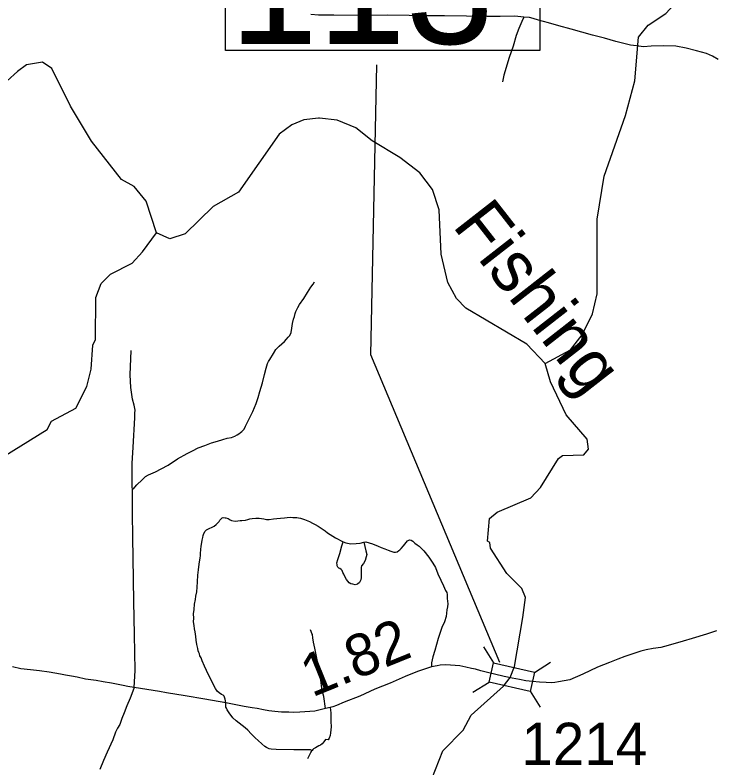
# Model space of a CAD drawing. Extents: x 2290615 to 2522933, y 819489 to 1012715.
# Drawn here: x 2328328 to 2336616, y 894770 to 903675 of the extents above; entities that cross this region are included whole.
import ezdxf

# ---------------------------------------------------------------- set-up
doc = ezdxf.new("R2010")
doc.units = 0
for name, color, linetype in [('Exist Hydrographic Creek Single Shore', 7, 'Continuous'), ('Exist Hydrographic Creek Single Shore Label', 7, 'Continuous'), ('Exist Hydrographic Misc Water Feature', 7, 'Continuous'), ('Exist Road Non-System Type 51', 7, 'Continuous'), ('Exist Road Secondary Mileage Hundredths English Label', 7, 'Continuous'), ('Exist Road Secondary Structure Standard Bridge CELL', 7, 'Continuous'), ('Exist Road Secondary Structure Standard Bridge Number Label', 7, 'Continuous'), ('Exist Road Secondary Type 51 Attributed', 7, 'Continuous'), ('Exist Road Secondary Type 51 Number Label', 7, 'Continuous')]:
    doc.layers.add(name, color=color, linetype=linetype)

msp = doc.modelspace()

# ---------------------------------------------------------------- linework, layer by layer
at = {"layer": 'Exist Hydrographic Creek Single Shore'}
for points in [[(2329999.6, 901099.2), (2329878.7, 901475), (2329734.7, 901646.3), (2329584.6, 901728.7), (2329229.7, 902183.5), (2328983.6, 902596.9), (2328761.7, 903044), (2328652.7, 903118.4), (2328461.6, 903084.2), (2328354.7, 903007.6), (2328106.6, 902787.4)], [(2331928.2, 902453.6), (2331917.7, 902454.7), (2331742.8, 902434.4), (2331601.7, 902376.1), (2331452.6, 902264.9), (2330968.7, 901578.7), (2330670.8, 901409.1), (2330340.6, 901086.9), (2330158.8, 901026.9), (2329999.6, 901099.2)], [(2334597.7, 899551.5), (2334378.7, 899782.1), (2333656.8, 900208.8), (2333547.9, 900322.4), (2333444.7, 900512), (2333365.8, 900846.7), (2333342.8, 901370.9), (2333264.7, 901610.6), (2333112.7, 901807.9), (2332877.8, 901988.6), (2332549.7, 902185.3), (2332356.7, 902341.4), (2332138.7, 902431), (2331928.2, 902453.6)], [(2333168.7, 894418.4), (2333386.7, 894972.3), (2333625.8, 895218.3), (2333722.8, 895393), (2334104.4, 895736.8), (2334183.9, 895838.6), (2334236, 895967.7), (2334333.8, 896550.5), (2334364.8, 896784.8), (2334321.7, 896891.4), (2334144.8, 897071.2), (2333949.8, 897368.4), (2333940.7, 897437), (2333914.7, 897452.4), (2333936.9, 897719.1), (2334027.7, 897795), (2334425.7, 897965.6), (2334540.7, 898085.3), (2334752.8, 898428.7), (2334802.8, 898463.6), (2335052.7, 898473.8), (2335109.7, 898541.9), (2335091.9, 898659.3), (2334846.9, 898947.9), (2334658.8, 899337.4), (2334597.7, 899551.5)]]:
    msp.add_lwpolyline(points, dxfattribs=at)
at = {"layer": 'Exist Hydrographic Misc Water Feature'}
for points in [[(2334597.7, 899551.5), (2334895.9, 899714.7), (2335035.7, 899891.1), (2335157.7, 900142.2), (2335212.9, 900377.6), (2335210.8, 901260.5), (2335295.7, 901769.4), (2335545.9, 902488.7), (2335657.9, 902896.9), (2335700.7, 903414.1), (2335815.7, 903556.7), (2336022.8, 903693.1), (2336162.9, 903843.3), (2336291.9, 904147.3), (2336427.8, 904615.8), (2336478.9, 905248), (2336433.8, 905531.7)], [(2327017.6, 896411.2), (2327062.7, 896829.9), (2326974.7, 897253), (2327022.7, 897520.9), (2327201.7, 897905.5), (2327341.6, 898006.5), (2327831.6, 898161.2), (2328079.7, 898388), (2328707.6, 898771.6), (2328756.6, 898872.1), (2329046.8, 899025.1), (2329177.6, 899283.2), (2329225.8, 899485.4), (2329247.7, 899768.5), (2329279.7, 899835.5), (2329282.8, 900334.6), (2329347.6, 900501.3), (2329454.6, 900610.8), (2329711.8, 900739.5), (2329835.6, 900872.5), (2329999.6, 901099.2)]]:
    msp.add_lwpolyline(points, dxfattribs=at)
at = {"layer": 'Exist Road Non-System Type 51'}
for points in [[(2334343, 903649.8), (2334238.8, 903662.5), (2334062.9, 903658.3), (2333911, 903658.5), (2333664.9, 903663.6), (2333406.9, 903664.4), (2333157.2, 903665.4), (2332989, 903671.5), (2332737, 903674.4), (2332489.2, 903671.4), (2332097.3, 903674.8), (2331914.4, 903673.9), (2331824.4, 903683)], [(2334343, 903649.8), (2334319.5, 903597.4), (2334284.6, 903517.1), (2334255.6, 903432.7), (2334217.1, 903308.2), (2334172.7, 903171.8), (2334109.2, 902963.1), (2334092.1, 902886.9)], [(2334343, 903649.8), (2334319.5, 903597.4), (2334284.6, 903517.1), (2334255.6, 903432.7), (2334217.1, 903308.2), (2334172.7, 903171.8), (2334109.2, 902963.1), (2334092.1, 902886.9)], [(2336644.4, 903149.4), (2336577.7, 903188.7), (2336503.4, 903219.8), (2336387.1, 903250.3), (2336262.8, 903284.8), (2336140.5, 903305.4), (2335994.5, 903309.6), (2335850.6, 903305.9), (2335760.8, 903298.9), (2335678.5, 903309.9), (2335606.5, 903319), (2335432, 903362.8), (2335297.6, 903401.1), (2335157.3, 903437.6), (2334902.5, 903506.4), (2334760, 903546.8), (2334637.6, 903583.2), (2334519.3, 903615.8), (2334453, 903635.1), (2334411, 903644.5), (2334343, 903649.8)], [(2336644.4, 903149.4), (2336577.7, 903188.7), (2336503.4, 903219.8), (2336387.1, 903250.3), (2336262.8, 903284.8), (2336140.5, 903305.4), (2335994.5, 903309.6), (2335850.6, 903305.9), (2335760.8, 903298.9), (2335678.5, 903309.9), (2335606.5, 903319), (2335432, 903362.8), (2335297.6, 903401.1), (2335157.3, 903437.6), (2334902.5, 903506.4), (2334760, 903546.8), (2334637.6, 903583.2), (2334519.3, 903615.8), (2334453, 903635.1), (2334411, 903644.5), (2334343, 903649.8)], [(2329723.4, 898067.8), (2329768.5, 898117.2), (2329830.2, 898177.9), (2329871.7, 898215.1), (2329905.7, 898235.4), (2329986.6, 898271.6), (2330053.6, 898306.7), (2330136.6, 898352.4), (2330249.3, 898425.9), (2330363.2, 898488.7), (2330424.5, 898520.9), (2330493, 898554.1), (2330572, 898585.3), (2330650.9, 898614.4), (2330723.6, 898635.2), (2330785.9, 898656), (2330837.9, 898668.4), (2330885.6, 898678.8), (2330927.2, 898695.5), (2330954.2, 898710), (2330974.9, 898720.4), (2330993.6, 898737), (2331008.2, 898749.5), (2331035.2, 898778.6), (2331053.9, 898813.9), (2331093.3, 898892.9), (2331139, 898986.4), (2331178.5, 899079.9), (2331203.4, 899152.7), (2331222.1, 899221.3), (2331253.3, 899325.2), (2331278.2, 899422.9), (2331299, 899497.7), (2331313.5, 899551.7), (2331323.9, 899576.7), (2331340.5, 899601.6), (2331382.1, 899672.3), (2331413.2, 899718), (2331450.6, 899759.6), (2331481.8, 899784.5), (2331512.9, 899813.6), (2331537.9, 899840.6), (2331558.6, 899865.6), (2331575.2, 899886.3), (2331591.9, 899919.6), (2331602.3, 899971.5), (2331608.5, 900025.6), (2331620.9, 900077.5), (2331631.3, 900110.8), (2331639.6, 900144), (2331648, 900169), (2331658.3, 900191.8), (2331670.8, 900214.7), (2331691.6, 900252.1), (2331743.5, 900322.8), (2331787.1, 900393.4), (2331826.6, 900457.9), (2331851.5, 900491.1), (2331868.1, 900518.1)], [(2329737.1, 895720.2), (2329746.5, 895921.3), (2329738.3, 896347.2), (2329732.1, 896736.9), (2329725.3, 897253.2), (2329720, 897494.5), (2329717.9, 897787.1), (2329712.5, 898370.2), (2329725, 898563.5), (2329743.7, 898912.6), (2329743.7, 898965.6), (2329746.8, 899003.1), (2329737.5, 899059.2), (2329715.7, 899130.9), (2329697, 899268), (2329687.2, 899419.6), (2329700.1, 899707.6)], [(2331841.8, 894975.7), (2331820.1, 894982.9), (2331750.4, 894982.9), (2331624.4, 894984.3), (2331416.7, 894989.8), (2331355.8, 894992.6), (2331332.2, 894995.4), (2331315.6, 895002.3), (2331300.4, 895010.6), (2331282.4, 895024.5), (2331246.4, 895053.5), (2331202, 895095.1), (2331166, 895125.6), (2331119, 895172.7), (2331078.8, 895215.7), (2331049.7, 895244.8), (2330979.1, 895300.2), (2330943.1, 895327.9), (2330902.9, 895362.5), (2330860, 895422.1), (2330835.1, 895456.7), (2330826.8, 895477.5), (2330821.2, 895490), (2330819.8, 895502.5), (2330821.2, 895538.5), (2330812.9, 895582.1), (2330800.5, 895617.5), (2330788, 895632), (2330767.2, 895640.3), (2330740.2, 895659), (2330719.5, 895677.7), (2330696.6, 895708.9), (2330648.8, 895798.3), (2330590.7, 895923), (2330569.9, 895972.9), (2330540.8, 896037.3), (2330528.4, 896070.5), (2330514.6, 896097.7), (2330506.9, 896119), (2330500.1, 896134.8), (2330493.9, 896154.6), (2330487.5, 896182.8), (2330477.8, 896228.5), (2330470.2, 896280.5), (2330464, 896326.2), (2330457.7, 896378.1), (2330451.5, 896413.5), (2330447.3, 896455), (2330439, 896498.7), (2330441.1, 896540.2), (2330439, 896594.3), (2330445.3, 896642.1), (2330451.5, 896706.5), (2330459.8, 896762.6), (2330466, 896802.1), (2330476.4, 896852), (2330480.6, 896908.1), (2330486.8, 896972.5), (2330491, 897049.4), (2330497.2, 897113.9), (2330505.5, 897178.3), (2330518, 897255.2), (2330520, 897280.1), (2330522.1, 897307.1), (2330526.3, 897354.9), (2330530.4, 897394.4), (2330536.7, 897436), (2330540.8, 897465.1), (2330547, 897496.3), (2330551.2, 897519.1), (2330561.6, 897544.1), (2330576.1, 897569), (2330590.7, 897587.7), (2330632.2, 897604.3), (2330650.9, 897612.7), (2330682.1, 897629.3), (2330707, 897648), (2330723.6, 897666.7), (2330740.2, 897685.4), (2330750.6, 897702), (2330763.1, 897716.6), (2330775.5, 897729), (2330788, 897733.2), (2330810.8, 897729), (2330820.4, 897726.8), (2330848.2, 897718.6), (2330870.1, 897704.4), (2330886, 897695.3), (2330931.3, 897689.6), (2330963.1, 897691.2), (2330990.9, 897695.6), (2331008.2, 897695.8), (2331051.8, 897702), (2331078.8, 897708.3), (2331105.8, 897714.5), (2331132.8, 897718.6), (2331174.4, 897722.8), (2331213.8, 897722.8), (2331242.9, 897720.7), (2331269.9, 897716.6)], [(2331269.9, 897716.6), (2331303.1, 897708.3), (2331334.3, 897708.3), (2331385.2, 897714.5), (2331423.2, 897718.9), (2331465.2, 897724.9), (2331514.7, 897729.8), (2331546.7, 897730.1), (2331584.7, 897734.5), (2331612.6, 897732.8), (2331628.6, 897733.1), (2331660.6, 897733.4), (2331680.5, 897729.6), (2331702.6, 897723.9), (2331716.7, 897721.9), (2331749.8, 897708.4), (2331771.8, 897700.7), (2331808.2, 897685.3), (2331846.7, 897665.5), (2331877.5, 897647.8), (2331910.5, 897629.1), (2331945.8, 897604.9), (2331993.1, 897572.9), (2332022.8, 897549.8), (2332119.1, 897489.8), (2332206.1, 897444.6)], [(2332451, 897440.8), (2332474.2, 897444.1), (2332555.6, 897418.8), (2332621.7, 897392.3), (2332658, 897378), (2332698.7, 897362.6), (2332740.5, 897347.2), (2332770.3, 897335), (2332795.6, 897325.1), (2332808.8, 897322.9), (2332827, 897321.6), (2332845.3, 897327.5), (2332865.8, 897342.2), (2332878.7, 897351), (2332894.5, 897367.2), (2332923.1, 897395.8), (2332952.4, 897436.9), (2332970.1, 897455.6), (2332983.3, 897464.5), (2332996.5, 897466.7), (2333011.9, 897462.3), (2333030.6, 897450.1), (2333054.8, 897430.3), (2333083.4, 897409.4), (2333107.7, 897391.8), (2333161, 897339.5), (2333220.3, 897263.6), (2333267.3, 897192.4), (2333298.1, 897141.8), (2333327.4, 897067.6), (2333361.4, 896992.5), (2333395.5, 896924.2), (2333417.8, 896867.8), (2333432.1, 896844.7), (2333438.7, 896822.6), (2333438.7, 896802.8), (2333438.7, 896772), (2333442, 896741.1), (2333445.3, 896711.4), (2333439.8, 896676.1), (2333432.1, 896639.8), (2333428.8, 896602.3), (2333424.4, 896559.4), (2333405.7, 896498.8), (2333373.8, 896431.6), (2333331.9, 896301.7), (2333292.3, 896157.4), (2333268.6, 896084.1), (2333251, 896012.5), (2333254.3, 895964.1)], [(2332451, 897440.8), (2332474.2, 897444.1), (2332555.6, 897418.8), (2332621.7, 897392.3), (2332658, 897378), (2332698.7, 897362.6), (2332740.5, 897347.2), (2332770.3, 897335), (2332795.6, 897325.1), (2332808.8, 897322.9), (2332827, 897321.6), (2332845.3, 897327.5), (2332865.8, 897342.2), (2332878.7, 897351), (2332894.5, 897367.2), (2332923.1, 897395.8), (2332952.4, 897436.9), (2332970.1, 897455.6), (2332983.3, 897464.5), (2332996.5, 897466.7), (2333011.9, 897462.3), (2333030.6, 897450.1), (2333054.8, 897430.3), (2333083.4, 897409.4), (2333107.7, 897391.8), (2333161, 897339.5), (2333220.3, 897263.6), (2333267.3, 897192.4), (2333298.1, 897141.8), (2333327.4, 897067.6), (2333361.4, 896992.5), (2333395.5, 896924.2), (2333417.8, 896867.8), (2333432.1, 896844.7), (2333438.7, 896822.6), (2333438.7, 896802.8), (2333438.7, 896772), (2333442, 896741.1), (2333445.3, 896711.4), (2333439.8, 896676.1), (2333432.1, 896639.8), (2333428.8, 896602.3), (2333424.4, 896559.4), (2333405.7, 896498.8), (2333373.8, 896431.6), (2333331.9, 896301.7), (2333292.3, 896157.4), (2333268.6, 896084.1), (2333251, 896012.5), (2333254.3, 895964.1)], [(2332451, 897440.8), (2332477.2, 897339.2), (2332486.8, 897294.8), (2332481.3, 897266.2), (2332468.1, 897223.3), (2332448.3, 897189.1), (2332425.5, 897160.6), (2332420.8, 897139.5), (2332420.8, 897114.2), (2332421.9, 897072.4), (2332421.9, 897023.9), (2332417.5, 896993.1), (2332399.8, 896964.5), (2332378.4, 896942.9), (2332350.9, 896936.3), (2332322.2, 896941.8), (2332299.1, 896948.5), (2332280.4, 896959.5), (2332262.8, 896977.1), (2332246.3, 897000.2), (2332226.5, 897033.3), (2332214.4, 897060.8), (2332205.6, 897082.8), (2332196.7, 897104.9), (2332184.6, 897117), (2332169.2, 897128), (2332156, 897133.5), (2332146.1, 897145.6), (2332137.3, 897159.9), (2332135.1, 897172), (2332134, 897194.1), (2332145, 897234.8), (2332167, 897304.2), (2332192.3, 897397.8), (2332206.1, 897444.6)], [(2332206.1, 897444.6), (2332239.7, 897432), (2332296.9, 897421), (2332359.7, 897424.3), (2332410.3, 897428.7), (2332451, 897440.8)], [(2332000.3, 895471.8), (2331977.5, 895613.3), (2331959, 895679.9), (2331944.3, 895808.7), (2331923.5, 895938.9), (2331896.2, 896069.8), (2331870.9, 896185.5), (2331857.1, 896257.6), (2331850.2, 896306.8), (2331848.5, 896319.5), (2331845, 896338.1), (2331843.8, 896347.2), (2331838.9, 896358.9), (2331829, 896384.3), (2331819.7, 896402)], [(2332055.6, 895484.7), (2332060.4, 895422.9), (2332063.6, 895318.9), (2332064.4, 895254.9), (2332057.2, 895186.8), (2332055.6, 895152.7), (2332042.1, 895120.6), (2332032.3, 895102.6), (2331998.3, 895106.7), (2331978, 895077.1), (2331959.5, 895055.9), (2331940.1, 895040.2), (2331921.7, 895030), (2331900.4, 895019.8), (2331879.2, 895006.9), (2331866.3, 895001.4), (2331857.1, 894994.9), (2331849.7, 894988.4), (2331841.8, 894975.7)], [(2331789.2, 894883.1), (2331812.7, 894928.9), (2331826.6, 894953.8), (2331837.5, 894970.5), (2331841.8, 894975.7)]]:
    msp.add_lwpolyline(points, dxfattribs=at)
at = {"layer": 'Exist Road Secondary Structure Standard Bridge CELL'}
for p, q in [((2333866, 896203.2), (2333986.2, 896011.5)), ((2334469.2, 895899.7), (2334661, 896019.9)), ((2333742.7, 895665.5), (2333934.5, 895785.7)), ((2334418.6, 895679), (2334538.9, 895487.3))]:
    msp.add_line(p, q, dxfattribs=at)
msp.add_lwpolyline([(2333986.2, 896011.5), (2334469.5, 895900.7), (2334417.7, 895675), (2333934.5, 895785.7)], close=True, dxfattribs=at)
at = {"layer": 'Exist Road Secondary Structure Standard Bridge Number Label'}
msp.add_lwpolyline([(2330816, 904791.3), (2334531.9, 904791.3), (2334531.9, 903254.9), (2330816, 903254.9)], close=True, dxfattribs=at)
msp.add_lwpolyline([(2334060, 896018.5), (2332535.3, 899657), (2332604.6, 903087.5)], dxfattribs=at)
at = {"layer": 'Exist Road Secondary Type 51 Attributed'}
for points in [[(2336621.6, 896393.3), (2336503.9, 896353.9), (2336336.6, 896301.8), (2336227, 896270.5), (2336049.7, 896218.4), (2335966, 896195.4), (2335874.2, 896182.4), (2335791.7, 896165.6), (2335728.9, 896149.1), (2335634.8, 896121), (2335537.4, 896089.6), (2335454.8, 896058.3), (2335357.4, 896017), (2335215.1, 895962.5), (2335044, 895880.5), (2334889.3, 895812.9), (2334821.6, 895799.7), (2334753.9, 895788.1), (2334712.6, 895779.9), (2334669.7, 895774.9), (2334610.2, 895779.2), (2334529.3, 895785.8), (2334446.8, 895793.1), (2334369.4, 895800.7), (2334294, 895816.9), (2334207.9, 895832), (2334112.7, 895852.9)], [(2329737.1, 895720.2), (2329662.6, 895734.8), (2329606.2, 895743.9), (2329467.7, 895770.7), (2329370.8, 895790.1), (2329284.9, 895804.9), (2329160.3, 895820.6), (2329062.4, 895842.7), (2328995, 895854.7), (2328925.8, 895867.7), (2328866.7, 895877.8), (2328799.3, 895890.8), (2328730.1, 895903.7), (2328618.4, 895918.5), (2328510.3, 895930.5), (2328396.8, 895943.4), (2328298.9, 895964.7)], [(2334112.7, 895852.9), (2333898.3, 895903.5), (2333834.5, 895918.9), (2333773.1, 895936.8), (2333725.7, 895946.7), (2333659.2, 895963.3), (2333589.4, 895976.9), (2333478.9, 895987.2), (2333415.1, 895988.3), (2333355.6, 895983.9), (2333319.3, 895978.4), (2333254.3, 895964.1), (2333169.6, 895938.8), (2333086.2, 895910.9), (2332942.9, 895853.2), (2332763.9, 895773), (2332583, 895701), (2332404.1, 895618.8), (2332221, 895546.7), (2332129.4, 895509.5), (2332083.7, 895493), (2332055.6, 895484.7), (2332000.3, 895471.8), (2331919.4, 895451.2), (2331870.9, 895442.9), (2331815.5, 895438.7), (2331695, 895429), (2331618.9, 895424.9), (2331563.5, 895427.6), (2331480.4, 895429), (2331398.7, 895438.7), (2331328.1, 895447), (2331267.1, 895456.7), (2331189.6, 895472), (2331130, 895480.3), (2331038.6, 895495.5), (2330938.9, 895514.9), (2330821.2, 895538.5), (2330572, 895582.4), (2330340.2, 895623.9), (2330119.6, 895659), (2330035.6, 895673.8), (2329737.1, 895720.2)], [(2329737.1, 895720.2), (2329708, 895644.4), (2329687.1, 895595.2), (2329649.9, 895504.2), (2329617.1, 895422.2), (2329591.7, 895353.6), (2329564.9, 895283.5), (2329538.7, 895238.3), (2329517.2, 895191), (2329482.9, 895103), (2329417.6, 894956.6), (2329373.8, 894856.8), (2329330, 894752.5)]]:
    msp.add_lwpolyline(points, dxfattribs=at)

# ---------------------------------------------------------------- texts
at = {"layer": 'Exist Hydrographic Creek Single Shore Label'}
msp.add_text('Fishing', height=600, rotation=307.9906, dxfattribs=at).set_placement((2333489.9, 901182.5))
at = {"layer": 'Exist Road Secondary Mileage Hundredths English Label'}
msp.add_text('1.82', height=500, rotation=22.104, dxfattribs=at).set_placement((2331838.9, 895602))
at = {"layer": 'Exist Road Secondary Structure Standard Bridge Number Label'}
msp.add_text('113', height=1400, dxfattribs=at).set_placement((2330866.1, 903334))
at = {"layer": 'Exist Road Secondary Type 51 Number Label'}
msp.add_text('1214', height=500, rotation=360, dxfattribs=at).set_placement((2334315.8, 894804.3))

doc.saveas('drawing.dxf')
